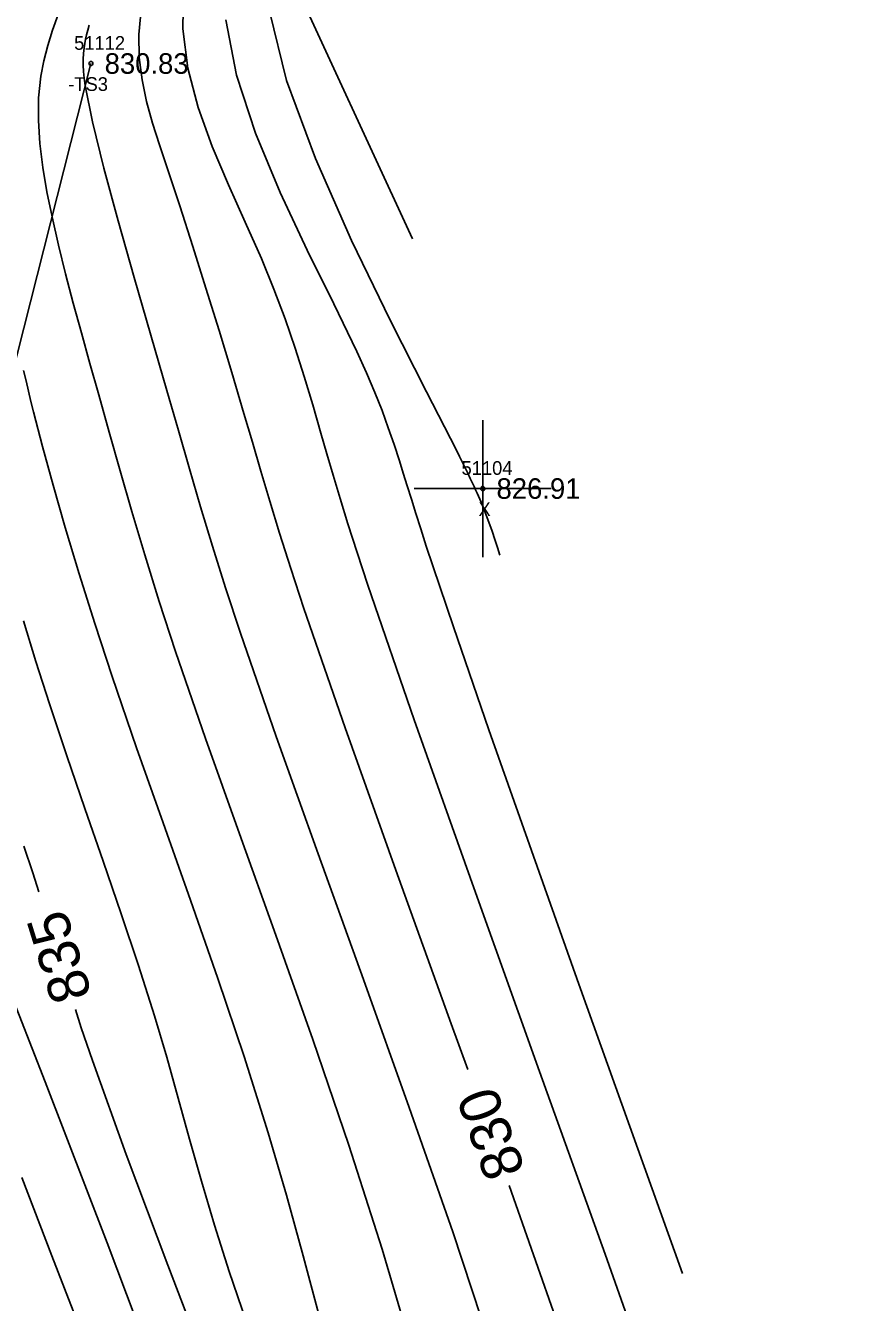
# Model space of a CAD drawing. Extents: x 1378535 to 1380697, y 997729 to 1000024.
# Drawn here: x 1380615.9 to 1380676.7, y 997912.8 to 998006 of the extents above; entities that cross this region are included whole.
import ezdxf

# ---------------------------------------------------------------- set-up
doc = ezdxf.new("R2010")
doc.units = 0
for name, color, linetype in [('RD_DTM_BkLn2', 7, 'Continuous'), ('RD_DTM_BkLn_txCode', 7, 'Continuous'), ('RD_DTM_Major1', 7, 'Continuous'), ('RD_DTM_Major1_Lbl', 7, 'Continuous'), ('RD_DTM_Minor1', 7, 'Continuous'), ('RD_EX_Misc', 7, 'Continuous'), ('RD_EX_Misc_txCode', 7, 'Continuous'), ('RD_EX_TX_Misc_ELEV', 7, 'Continuous'), ('RD_SMD_Locator', 7, 'Continuous')]:
    doc.layers.add(name, color=color, linetype=linetype)

msp = doc.modelspace()

# ---------------------------------------------------------------- linework, layer by layer
at = {"layer": 'RD_DTM_BkLn2'}
msp.add_line((1380607.515, 997951.483), (1380620.66, 998003.267), dxfattribs=at)
at = {"layer": 'RD_DTM_Major1'}
for points in [[(1380624.435, 998008.262), (1380624.146, 998005.388), (1380624.191, 998003.702), (1380624.394, 998002.083), (1380624.727, 998000.502), (1380625.162, 997998.924), (1380625.672, 997997.319), (1380626.229, 997995.655), (1380627.148, 997992.869), (1380628.097, 997989.919), (1380629.057, 997986.867), (1380630.012, 997983.775), (1380630.941, 997980.706), (1380631.829, 997977.722), (1380632.446, 997975.616), (1380633.065, 997973.51), (1380633.718, 997971.323), (1380634.439, 997968.977), (1380635.261, 997966.391), (1380636.217, 997963.486), (1380639.23, 997954.761), (1380642.929, 997944.388), (1380646.975, 997933.153), (1380648.169, 997929.825)], [(1380615.768, 997946.14), (1380616.415, 997944.189), (1380616.86, 997942.802)], [(1380619.525, 997934.206), (1380619.957, 997932.875), (1380620.767, 997930.48), (1380623.233, 997923.633), (1380626.276, 997915.547), (1380629.676, 997906.629), (1380633.215, 997897.286), (1380636.676, 997887.928), (1380639.839, 997878.96), (1380641.951, 997872.566), (1380643.805, 997866.601), (1380645.445, 997861.024), (1380646.918, 997855.796), (1380648.267, 997850.875), (1380649.537, 997846.221), (1380650.514, 997842.686), (1380651.391, 997839.49)], [(1380651.204, 997921.353), (1380654.761, 997911.238), (1380657.824, 997902.129), (1380658.972, 997898.479), (1380659.933, 997895.229), (1380660.751, 997892.252), (1380661.469, 997889.421), (1380662.131, 997886.611), (1380662.782, 997883.693), (1380663.859, 997878.696), (1380665.031, 997873.172), (1380666.314, 997867.167), (1380667.723, 997860.729), (1380669.272, 997853.903), (1380670.977, 997846.735), (1380673.413, 997837.075), (1380676.085, 997827.006), (1380676.704, 997824.759)]]:
    msp.add_lwpolyline(points, dxfattribs=at)
at = {"layer": 'RD_DTM_Minor1'}
for points in [[(1380636.493, 998014.555), (1380635.017, 998010.262), (1380644.152, 997990.48)], [(1380627.415, 998008.567), (1380627.359, 998005.8), (1380627.74, 998002.916), (1380628.496, 998000.045), (1380629.517, 997997.203), (1380630.699, 997994.408), (1380631.932, 997991.677), (1380633.111, 997989.028), (1380634.027, 997986.793), (1380634.839, 997984.62), (1380635.567, 997982.496), (1380636.233, 997980.408), (1380636.856, 997978.343), (1380637.456, 997976.288), (1380637.893, 997974.777), (1380638.352, 997973.208), (1380638.856, 997971.522), (1380639.429, 997969.661), (1380640.094, 997967.569), (1380640.874, 997965.188), (1380644.26, 997955.344), (1380648.607, 997943.102), (1380653.422, 997929.69), (1380658.21, 997916.338), (1380662.475, 997904.275)], [(1380618.273, 998006.852), (1380617.859, 998005.696), (1380617.504, 998004.574), (1380617.215, 998003.467), (1380617.003, 998002.351), (1380616.842, 998000.758), (1380616.825, 997999.112), (1380616.933, 997997.417), (1380617.147, 997995.675), (1380617.448, 997993.892), (1380617.818, 997992.071), (1380618.286, 997990.018), (1380618.806, 997987.923), (1380619.37, 997985.784), (1380619.968, 997983.599), (1380620.591, 997981.366), (1380621.231, 997979.085), (1380621.993, 997976.36), (1380622.79, 997973.529), (1380623.648, 997970.552), (1380624.593, 997967.39), (1380625.647, 997964.004), (1380626.838, 997960.355), (1380629.031, 997953.984), (1380631.511, 997947.023), (1380634.158, 997939.644), (1380636.855, 997932.016), (1380639.484, 997924.312), (1380641.925, 997916.702), (1380643.776, 997910.442)], [(1380630.512, 998006.446), (1380631.293, 998002.426), (1380632.685, 997998.174), (1380634.474, 997993.86), (1380636.446, 997989.653), (1380638.386, 997985.721), (1380640.08, 997982.234), (1380640.785, 997980.681), (1380641.39, 997979.257), (1380641.914, 997977.932), (1380642.375, 997976.676), (1380642.793, 997975.46), (1380643.186, 997974.255), (1380643.468, 997973.363), (1380643.756, 997972.441), (1380644.059, 997971.468), (1380644.385, 997970.424), (1380644.745, 997969.289), (1380645.146, 997968.042), (1380647.124, 997962.133), (1380649.724, 997954.619), (1380652.822, 997945.822), (1380656.294, 997936.063), (1380660.013, 997925.662), (1380663.858, 997914.941)], [(1380633.698, 998007.085), (1380634.944, 998002.038), (1380637.05, 997996.322), (1380639.681, 997990.351), (1380642.499, 997984.536), (1380645.169, 997979.292), (1380647.353, 997975.031), (1380647.579, 997974.58), (1380647.792, 997974.151), (1380647.993, 997973.743), (1380648.182, 997973.353), (1380648.359, 997972.982), (1380648.526, 997972.628), (1380648.641, 997972.38), (1380648.751, 997972.139), (1380648.856, 997971.906), (1380648.956, 997971.681), (1380649.052, 997971.461), (1380649.143, 997971.248), (1380649.458, 997970.48), (1380649.726, 997969.778), (1380649.956, 997969.129), (1380650.158, 997968.519), (1380650.341, 997967.935), (1380650.514, 997967.364)], [(1380620.52, 998006.075), (1380620.423, 998005.713), (1380620.338, 998005.369), (1380620.265, 998005.039), (1380620.204, 998004.722), (1380620.156, 998004.413), (1380620.11, 998003.993), (1380620.089, 998003.574), (1380620.093, 998003.142), (1380620.121, 998002.687), (1380620.174, 998002.196), (1380620.251, 998001.657), (1380620.78, 997999.001), (1380621.607, 997995.638), (1380622.646, 997991.781), (1380623.814, 997987.645), (1380625.027, 997983.446), (1380626.202, 997979.399), (1380627.044, 997976.477), (1380627.854, 997973.676), (1380628.672, 997970.894), (1380629.54, 997968.033), (1380630.498, 997964.994), (1380631.588, 997961.676), (1380634.19, 997954.145), (1380637.251, 997945.58), (1380640.559, 997936.41), (1380643.905, 997927.064), (1380647.079, 997917.972), (1380649.869, 997909.565)], [(1380615.743, 997980.863), (1380615.92, 997980.102), (1380616.098, 997979.354), (1380616.283, 997978.604), (1380616.476, 997977.834), (1380617.131, 997975.311), (1380617.9, 997972.489), (1380618.787, 997969.384), (1380619.798, 997966.009), (1380620.935, 997962.381), (1380622.203, 997958.515), (1380623.992, 997953.303), (1380625.926, 997947.827), (1380627.929, 997942.185), (1380629.927, 997936.471), (1380631.846, 997930.782), (1380633.612, 997925.215), (1380634.951, 997920.643), (1380636.169, 997916.22), (1380637.307, 997911.936)], [(1380615.73, 997962.592), (1380616.643, 997959.61), (1380617.628, 997956.531), (1380618.896, 997952.738), (1380620.22, 997948.891), (1380621.56, 997945.028), (1380622.88, 997941.19), (1380624.141, 997937.415), (1380625.304, 997933.742), (1380626.197, 997930.719), (1380627.037, 997927.74), (1380627.868, 997924.744), (1380628.734, 997921.674), (1380629.68, 997918.47), (1380630.751, 997915.073), (1380632.621, 997909.612)], [(1380613.504, 997938.661), (1380617.314, 997928.92), (1380621.845, 997917.179), (1380626.723, 997904.26)], [(1380615.624, 997921.953), (1380617.815, 997916.216), (1380620.282, 997909.818)]]:
    msp.add_lwpolyline(points, dxfattribs=at)
at = {"layer": 'RD_EX_Misc'}
for p, q in [((1380649.273, 997967.239), (1380649.273, 997977.239)), ((1380644.273, 997972.239), (1380654.273, 997972.239))]:
    msp.add_line(p, q, dxfattribs=at)
at = {"layer": 'RD_SMD_Locator'}
for centre in [(1380620.66, 998003.267), (1380649.273, 997972.239)]:
    msp.add_circle(centre, 0.15, dxfattribs=at)

# ---------------------------------------------------------------- texts
at = {"layer": 'RD_DTM_BkLn_txCode'}
for s, p in [('51112', (1380619.432, 998004.267)), ('-TS3', (1380619.006, 998001.267))]:
    msp.add_text(s, height=1, dxfattribs=at).set_placement(p)
at = {"layer": 'RD_DTM_Major1_Lbl'}
for s, rotation, p in [('835', 107.22794, (1380620.758, 997935.268)), ('830', 109.70886, (1380652.399, 997922.471))]:
    msp.add_text(s, height=3, rotation=rotation, dxfattribs=at).set_placement(p)
at = {"layer": 'RD_EX_Misc_txCode'}
for s, p in [('51104', (1380647.722, 997973.239)), ('X', (1380648.958, 997970.239))]:
    msp.add_text(s, height=1, dxfattribs=at).set_placement(p)
at = {"layer": 'RD_EX_TX_Misc_ELEV'}
for s, p in [('830.83', (1380621.66, 998002.517)), ('826.91', (1380650.273, 997971.489))]:
    msp.add_text(s, height=1.5, dxfattribs=at).set_placement(p)

doc.saveas('drawing.dxf')
